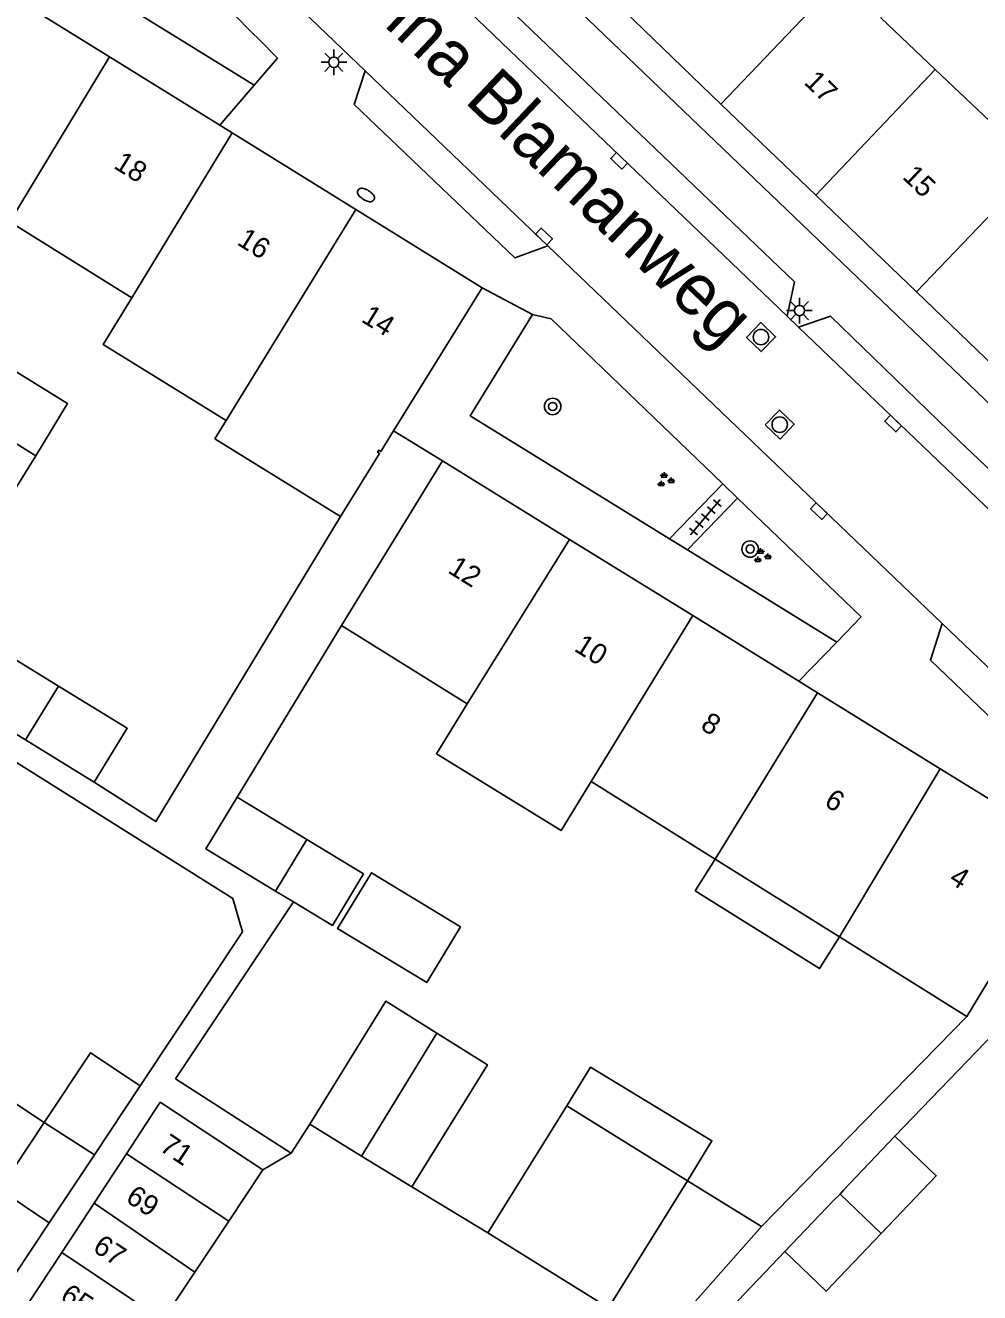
# Model space of a CAD drawing. Extents: x 128999 to 131010, y 395498 to 399007.
# Drawn here: x 130374.2 to 130420.7, y 398151.2 to 398212.9 of the extents above; entities that cross this region are included whole.
import ezdxf

# ---------------------------------------------------------------- set-up
doc = ezdxf.new("R2010")
doc.units = 0
for name, color, linetype in [('gg-afsc-erfafscheiding', 7, 'Continuous'), ('gg-afsc-muur', 7, 'Continuous'), ('gg-anno-huisnummerreeks BGT', 7, 'Continuous'), ('gg-anno-openbare ruimte label', 7, 'Continuous'), ('gg-bbg-bijgebouw', 7, 'Continuous'), ('gg-bbg-gedigitaliseerde bebouwing', 7, 'Continuous'), ('gg-bbg-gedigitaliseerde bijgebouw', 7, 'Continuous'), ('gg-bbg-hoofdgebouw', 7, 'Continuous'), ('gg-bbg-luifel en loopbrug', 7, 'Continuous'), ('gg-bbg-tussenscheiding', 7, 'Continuous'), ('gg-knt-verharding', 7, 'Continuous'), ('gg-knt-verharding nz', 7, 'Continuous'), ('gt-grn-weggrens', 7, 'Continuous'), ('gt-symb-boom', 7, 'Continuous'), ('gt-symb-brandkraan', 7, 'Continuous'), ('gt-symb-groenvak', 7, 'Continuous'), ('gt-symb-kolk', 7, 'Continuous'), ('gt-symb-lichtmast', 7, 'Continuous'), ('gt-symb-rioolschacht', 7, 'Continuous'), ('gt-symb-tegel verharding', 7, 'Continuous')]:
    doc.layers.add(name, color=color, linetype=linetype)

# ---------------------------------------------------------------- blocks, each defined once
blk = doc.blocks.new('gt0-RS')
at = {"layer": 'gt-symb-rioolschacht'}
blk.add_lwpolyline([(-0.5, -0.5), (0.5, -0.5), (0.5, 0.5), (-0.5, 0.5)], close=True, dxfattribs=at)
blk.add_circle((0, 0), 0.375, dxfattribs=at)
blk = doc.blocks.new('gt0-LMAST')
at = {"layer": 'gt-symb-lichtmast'}
for p, q in [((-0.005, 0.246), (-0.005, 0.621)), ((-0.182, 0.173), (-0.447, 0.438)), ((0.172, 0.173), (0.437, 0.438)), ((-0.255, -0.004), (-0.63, -0.004)), ((-0.182, -0.181), (-0.447, -0.446)), ((-0.005, -0.254), (-0.005, -0.629)), ((0.437, -0.446), (0.172, -0.181)), ((0.245, -0.004), (0.62, -0.004))]:
    blk.add_line(p, q, dxfattribs=at)
blk.add_circle((-0.005, -0.004), 0.25, dxfattribs=at)
blk = doc.blocks.new('gt0-BR')
at = {"layer": 'gt-symb-brandkraan'}
for centre, radius, start, end in [((-0.244, 0), 0.206, 107.56694, 252.43307), ((0.599, -2.664), 3, 106.89205, 107.56694), ((0, -0.691), 0.938, 73.10799, 106.89205), ((-0.599, -2.664), 3, 72.43309, 73.10799), ((0.244, 0), 0.206, 287.56695, 72.43309), ((0.599, 2.664), 3, 252.43307, 253.10797), ((0, 0.691), 0.938, 253.10797, 286.89206), ((-0.599, 2.664), 3, 286.89206, 287.56695)]:
    blk.add_arc(centre, radius, start, end, dxfattribs=at)
blk = doc.blocks.new('gt0-KOLK')
at = {"layer": 'gt-symb-kolk'}
blk.add_lwpolyline([(0, 0), (0.375, 0), (0.375, 0.4), (-0.375, 0.4), (-0.375, 0), (0, 0)], dxfattribs=at)
blk = doc.blocks.new('gt0-BOOM')
at = {"layer": 'gt-symb-boom'}
for radius in [0.4, 0.2]:
    blk.add_circle((0, 0), radius, dxfattribs=at)
blk = doc.blocks.new('gt0-GRVAK')
at = {"layer": 'gt-symb-groenvak'}
for p, q in [((-0.11, 0.189), (-0.228, 0.24)), ((-0.182, 0.153), (0.088, 0.153)), ((-0.091, 0.211), (-0.156, 0.322)), ((-0.047, 0.214), (-0.047, 0.393)), ((-0.004, 0.211), (0.061, 0.322)), ((0.015, 0.189), (0.133, 0.24)), ((0.262, -0.052), (0.197, 0.059)), ((0.305, -0.049), (0.305, 0.13)), ((0.349, -0.052), (0.414, 0.059)), ((-0.245, -0.228), (-0.363, -0.177)), ((-0.318, -0.264), (-0.047, -0.264)), ((-0.226, -0.206), (-0.291, -0.095)), ((-0.183, -0.203), (-0.183, -0.024)), ((-0.139, -0.206), (-0.074, -0.095)), ((-0.12, -0.228), (-0.002, -0.177)), ((0.243, -0.074), (0.125, -0.023)), ((0.17, -0.11), (0.441, -0.11)), ((0.368, -0.074), (0.486, -0.023))]:
    blk.add_line(p, q, dxfattribs=at)
blk = doc.blocks.new('gt0-TEG1')
at = {"layer": 'gt-symb-tegel verharding'}
for p, q in [((-1.125, 0), (1.125, 0)), ((-0.9, -0.25), (-0.9, 0.25)), ((-0.45, -0.25), (-0.45, 0.25)), ((0, -0.25), (0, 0.25)), ((0.45, -0.25), (0.45, 0.25)), ((0.9, -0.25), (0.9, 0.25))]:
    blk.add_line(p, q, dxfattribs=at)

msp = doc.modelspace()

# ---------------------------------------------------------------- linework, layer by layer
at = {"layer": 'gg-afsc-erfafscheiding'}
for p, q in [((130389.604, 398183.702), (130384.531, 398175.332)), ((130381.53, 398161.62), (130387.269, 398170.244)), ((130416.546, 398158.827), (130421.408, 398163.868)), ((130375.376, 398154.618), (130371.796, 398149.227)), ((130406.85, 398148.66), (130411.193, 398153.214))]:
    msp.add_line(p, q, dxfattribs=at)
for points in [[(130374.731, 398191.963), (130368.329, 398181.665), (130370.734, 398180.265)], [(130389.568, 398188.997), (130380.572, 398174.148), (130377.563, 398176.066)], [(130362.45, 398174.69), (130366.378, 398180.879), (130367.609, 398180.904), (130384.312, 398170.407), (130384.791, 398168.781), (130379.805, 398161.28)]]:
    msp.add_lwpolyline(points, dxfattribs=at)
at = {"layer": 'gg-afsc-muur'}
for p, q in [((130386.568, 398158.375), (130381.53, 398161.62)), ((130387.15, 398158), (130388.06, 398159.42)), ((130387.15, 398158), (130386.568, 398158.375)), ((130396.727, 398154.128), (130393.03, 398156.37))]:
    msp.add_line(p, q, dxfattribs=at)
at = {"layer": 'gg-bbg-bijgebouw'}
for p, q in [((130385.78, 398157.19), (130380.786, 398160.497)), ((130390.589, 398157.868), (130388.06, 398159.42)), ((130393.03, 398156.37), (130390.589, 398157.868)), ((130385.78, 398157.19), (130384.123, 398154.697)), ((130384.123, 398154.697), (130382.474, 398152.215)), ((130405.15, 398148.9), (130410.051, 398154.429)), ((130402.611, 398150.476), (130396.727, 398154.128)), ((130382.474, 398152.215), (130380.917, 398149.872))]:
    msp.add_line(p, q, dxfattribs=at)
at = {"layer": 'gg-bbg-gedigitaliseerde bebouwing'}
for p, q in [((130379.407, 398199.655), (130373.457, 398203.345)), ((130383.439, 398192.782), (130383.989, 398193.676)), ((130394.53, 398191.71), (130389.604, 398183.702)), ((130389.604, 398183.702), (130395.723, 398179.875)), ((130401.762, 398176.098), (130407.798, 398172.323)), ((130407.798, 398172.323), (130413.851, 398168.537)), ((130413.851, 398168.537), (130420.062, 398164.653))]:
    msp.add_line(p, q, dxfattribs=at)
for points in [[(130413.933, 398215.214), (130414.626, 398215.941), (130416.608, 398214.06), (130415.87, 398213.282), (130418.52, 398210.768)], [(130418.52, 398210.768), (130421.483, 398207.956), (130422.168, 398208.678), (130424.154, 398206.793), (130423.456, 398206.062)], [(130383.989, 398193.676), (130377.999, 398197.376), (130379.407, 398199.655)], [(130401.762, 398176.098), (130400.299, 398173.711), (130394.229, 398177.446), (130395.723, 398179.875)]]:
    msp.add_lwpolyline(points, dxfattribs=at)
at = {"layer": 'gg-bbg-gedigitaliseerde bijgebouw'}
for p, q in [((130374.731, 398191.963), (130368.739, 398195.658)), ((130374.219, 398178.122), (130370.734, 398180.265)), ((130377.563, 398176.066), (130374.219, 398178.122)), ((130384.531, 398175.332), (130387.923, 398173.277)), ((130387.923, 398173.277), (130386.403, 398170.769)), ((130377.577, 398157.928), (130379.805, 398161.28)), ((130380.786, 398160.497), (130379.14, 398157.971)), ((130396.727, 398154.128), (130400.586, 398160.314)), ((130400.586, 398160.314), (130406.459, 398156.658)), ((130375.13, 398159.506), (130372.952, 398156.23)), ((130375.376, 398154.618), (130377.577, 398157.928)), ((130379.14, 398157.971), (130377.564, 398155.573)), ((130406.459, 398156.658), (130410.051, 398154.429)), ((130372.952, 398156.23), (130375.376, 398154.618)), ((130377.564, 398155.573), (130375.99, 398153.177)), ((130375.99, 398153.177), (130374.326, 398150.646))]:
    msp.add_line(p, q, dxfattribs=at)
for points in [[(130370.291, 398198.188), (130376.274, 398194.499), (130374.731, 398191.963)], [(130370.734, 398180.265), (130372.348, 398182.889), (130375.832, 398180.747)], [(130375.832, 398180.747), (130379.177, 398178.69), (130377.563, 398176.066)], [(130386.403, 398170.769), (130383.011, 398172.825), (130384.531, 398175.332)], [(130395.405, 398169.027), (130391.067, 398171.656), (130389.421, 398168.94), (130393.758, 398166.311), (130395.405, 398169.027)], [(130388.06, 398159.42), (130391.773, 398165.414), (130394.255, 398163.85)], [(130394.255, 398163.85), (130396.711, 398162.303), (130393.03, 398156.37)], [(130379.805, 398161.28), (130377.381, 398162.892), (130375.13, 398159.506)], [(130413.882, 398156.008), (130414.047, 398156.207), (130416.546, 398158.827)], [(130416.546, 398158.827), (130418.563, 398156.904), (130415.886, 398154.097)], [(130411.193, 398153.214), (130413.567, 398155.704), (130413.882, 398156.008)], [(130415.886, 398154.097), (130413.209, 398151.29), (130411.193, 398153.214)]]:
    msp.add_lwpolyline(points, dxfattribs=at)
at = {"layer": 'gg-bbg-hoofdgebouw'}
for p, q in [((130378.312, 398211.38), (130372.35, 398215.077)), ((130383.688, 398208.047), (130378.312, 398211.38)), ((130412.696, 398204.651), (130408.084, 398209.081)), ((130384.291, 398207.673), (130383.688, 398208.047)), ((130390.301, 398203.946), (130384.291, 398207.673)), ((130417.604, 398199.937), (130412.696, 398204.651)), ((130396.46, 398200.127), (130390.301, 398203.946)), ((130396.46, 398200.127), (130392.146, 398193.167)), ((130389.568, 398188.997), (130383.439, 398192.782)), ((130394.53, 398191.71), (130400.708, 398187.889)), ((130400.708, 398187.889), (130406.713, 398184.175)), ((130406.713, 398184.175), (130411.88, 398180.979)), ((130411.88, 398180.979), (130412.785, 398180.419)), ((130412.785, 398180.419), (130418.764, 398176.721)), ((130418.764, 398176.721), (130424.99, 398172.87)), ((130424.99, 398172.87), (130420.062, 398164.653))]:
    msp.add_line(p, q, dxfattribs=at)
for points in [[(130408.084, 398209.081), (130402.91, 398214.05), (130406.27, 398217.55), (130406.07, 398217.73), (130406.82, 398218.51)], [(130426.95, 398199.24), (130426.2, 398198.46), (130426.01, 398198.65), (130422.63, 398195.11), (130417.604, 398199.937)], [(130392.146, 398193.167), (130391.528, 398192.17), (130391.426, 398192.233), (130391.363, 398192.131), (130391.465, 398192.068), (130389.568, 398188.997)]]:
    msp.add_lwpolyline(points, dxfattribs=at)
at = {"layer": 'gg-bbg-luifel en loopbrug'}
msp.add_line((130387.269, 398170.244), (130386.403, 398170.769), dxfattribs=at)
for points in [[(130387.923, 398173.277), (130390.687, 398171.602), (130389.167, 398169.094), (130387.269, 398170.244)], [(130407.798, 398172.323), (130406.832, 398170.778), (130412.885, 398166.992), (130413.851, 398168.537)], [(130400.586, 398160.314), (130401.725, 398162.193), (130407.64, 398158.607), (130406.459, 398156.658)], [(130375.13, 398159.506), (130373.351, 398160.688), (130371.456, 398157.225), (130372.952, 398156.23)]]:
    msp.add_lwpolyline(points, dxfattribs=at)
at = {"layer": 'gg-bbg-tussenscheiding'}
for p, q in [((130413.933, 398215.214), (130408.084, 398209.081)), ((130373.457, 398203.345), (130378.312, 398211.38)), ((130418.52, 398210.768), (130412.696, 398204.651)), ((130384.291, 398207.673), (130379.407, 398199.655)), ((130423.456, 398206.062), (130417.604, 398199.937)), ((130383.989, 398193.676), (130390.301, 398203.946)), ((130395.723, 398179.875), (130400.708, 398187.889)), ((130401.762, 398176.098), (130406.713, 398184.175)), ((130375.832, 398180.747), (130374.219, 398178.122)), ((130412.785, 398180.419), (130407.798, 398172.323)), ((130413.851, 398168.537), (130418.764, 398176.721)), ((130394.255, 398163.85), (130390.589, 398157.868)), ((130375.13, 398159.506), (130377.577, 398157.928)), ((130379.14, 398157.971), (130384.123, 398154.697)), ((130402.611, 398150.476), (130406.459, 398156.658)), ((130382.474, 398152.215), (130377.564, 398155.573)), ((130415.886, 398154.097), (130413.882, 398156.008)), ((130375.99, 398153.177), (130380.917, 398149.872))]:
    msp.add_line(p, q, dxfattribs=at)
at = {"layer": 'gg-knt-verharding'}
for p, q in [((130423.755, 398191.977), (130376.54, 398237.24)), ((130390.756, 398210.703), (130385.729, 398215.516)), ((130385.36, 398210), (130386.49, 398211.32)), ((130390.756, 398210.703), (130390.225, 398209.057)), ((130418.857, 398183.797), (130399.662, 398202.176)), ((130411.308, 398198.753), (130411.863, 398198.221)), ((130408.168, 398190.588), (130405.578, 398187.911)), ((130408.889, 398189.896), (130406.449, 398187.373)), ((130413.72, 398182.88), (130406.449, 398187.373)), ((130410.051, 398154.429), (130420.062, 398164.653))]:
    msp.add_line(p, q, dxfattribs=at)
for points in [[(130375.217, 398232.46), (130376.845, 398233.104), (130381.391, 398229.244), (130384.885, 398226.136), (130388.16, 398222.945), (130390.601, 398220.601), (130411.661, 398200.433), (130411.308, 398198.753)], [(130385.36, 398210), (130367.33, 398221.13), (130370.394, 398226.016)], [(130390.225, 398209.057), (130398.054, 398201.587), (130399.662, 398202.176)], [(130405.578, 398187.911), (130395.87, 398193.91), (130398.91, 398198.84)], [(130398.91, 398198.84), (130399.81, 398198.62), (130408.168, 398190.588)], [(130411.863, 398198.221), (130413.412, 398198.755), (130419.717, 398192.656), (130422.161, 398190.327)], [(130408.889, 398189.896), (130414.91, 398184.11), (130413.72, 398182.88)], [(130418.857, 398183.797), (130418.285, 398182.001), (130423.345, 398177.153), (130425.324, 398177.605)]]:
    msp.add_lwpolyline(points, dxfattribs=at)
msp.add_arc((130237.706, 398064.54), 209, 44.61158, 46.49635, dxfattribs=at)
at = {"layer": 'gg-knt-verharding nz'}
for p, q in [((130411.308, 398198.753), (130389.603, 398219.56)), ((130399.662, 398202.176), (130390.756, 398210.703)), ((130411.863, 398198.221), (130447.201, 398164.345)), ((130425.324, 398177.605), (130418.857, 398183.797))]:
    msp.add_line(p, q, dxfattribs=at)
at = {"layer": 'gt-grn-weggrens'}
for p, q in [((130385.36, 398210), (130383.688, 398208.047)), ((130396.46, 398200.127), (130398.91, 398198.84)), ((130394.53, 398191.71), (130392.146, 398193.167)), ((130408.889, 398189.896), (130408.168, 398190.588)), ((130405.578, 398187.911), (130406.449, 398187.373)), ((130413.72, 398182.88), (130411.88, 398180.979)), ((130387.15, 398158), (130385.78, 398157.19))]:
    msp.add_line(p, q, dxfattribs=at)

# ---------------------------------------------------------------- block references
at = {"layer": 'gt-symb-boom'}
for p in [(130399.891, 398194.359), (130409.504, 398187.417)]:
    msp.add_blockref('gt0-BOOM', p, dxfattribs=at)
at = {"layer": 'gt-symb-brandkraan', "rotation": -31.798912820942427}
msp.add_blockref('gt0-BR', (130390.8, 398204.654), dxfattribs=at)
at = {"layer": 'gt-symb-groenvak'}
for p in [(130405.359, 398190.77), (130410.064, 398187.071)]:
    msp.add_blockref('gt0-GRVAK', p, dxfattribs=at)
at = {"layer": 'gt-symb-kolk'}
for p, rotation in [((130403.264, 398206.464), 136.2964300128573), ((130399.329, 398202.494), -43.86557836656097), ((130416.604, 398193.671), 136.6203819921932), ((130412.991, 398189.409), 136.53940290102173)]:
    msp.add_blockref('gt0-KOLK', p, dxfattribs=dict(at, rotation=rotation))
at = {"layer": 'gt-symb-lichtmast'}
for p in [(130389.241, 398211.119), (130411.909, 398199.03)]:
    msp.add_blockref('gt0-LMAST', p, dxfattribs=at)
at = {"layer": 'gt-symb-rioolschacht'}
for p, rotation in [((130410.033, 398197.736), -43.78457175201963), ((130410.944, 398193.474), -43.784571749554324)]:
    msp.add_blockref('gt0-RS', p, dxfattribs=dict(at, rotation=rotation))
at = {"layer": 'gt-symb-tegel verharding', "rotation": -130.17242342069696}
msp.add_blockref('gt0-TEG1', (130407.324, 398188.966), dxfattribs=at)

# ---------------------------------------------------------------- texts
at = {"layer": 'gg-anno-huisnummerreeks BGT'}
for s, rotation, p in [('17', 316.1, (130412.082, 398210.096)), ('18', 328.2, (130378.463, 398205.992)), ('15', 316.1, (130416.871, 398205.496)), ('16', 328.2, (130384.466, 398202.27)), ('14', 328.2, (130390.52, 398198.515)), ('12', 328.2, (130394.735, 398186.293)), ('10', 328.2, (130400.884, 398182.49)), ('8', 328.2, (130407.032, 398178.688)), ('6', 328.2, (130413.058, 398174.96)), ('4', 328.2, (130419.129, 398171.205)), ('71', 326.4, (130380.696, 398158.172)), ('69', 326.4, (130379.043, 398155.684)), ('67', 326.4, (130377.44, 398153.271)), ('65', 326.4, (130375.851, 398150.881))]:
    msp.add_text(s, height=1, rotation=rotation, dxfattribs=at).set_placement(p)
at = {"layer": 'gg-anno-openbare ruimte label'}
msp.add_text('Anna Blamanweg', height=2.5, rotation=316.5, dxfattribs=at).set_placement((130389.202, 398215.219))

doc.saveas('drawing.dxf')
